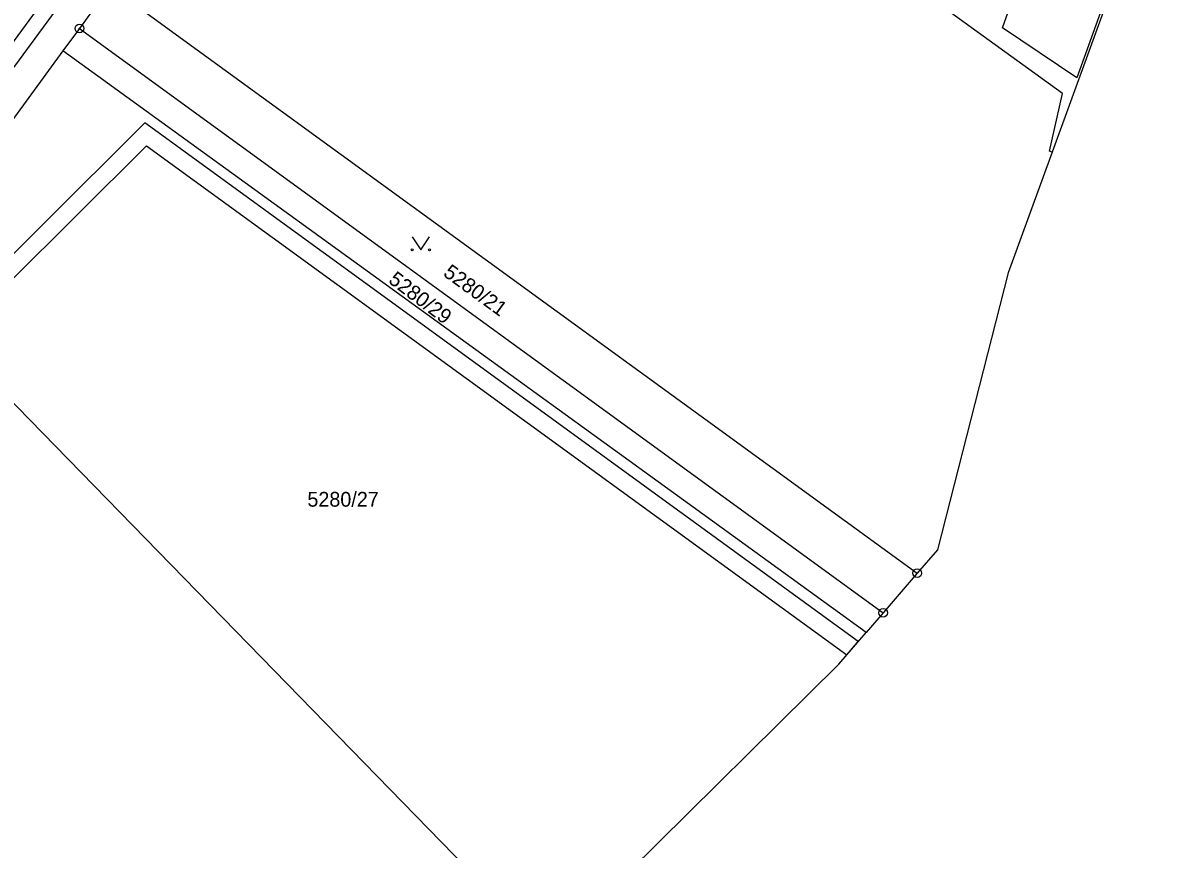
# Model space of a CAD drawing. Extents: x -644096 to -634268, y -1141430 to -1133463.
# Drawn here: x -637360 to -637229.7, y -1139805.7 to -1139710.6 of the extents above; entities that cross this region are included whole.
import ezdxf

# ---------------------------------------------------------------- set-up
doc = ezdxf.new("R2010")
doc.units = 0
for name, color, linetype in [('_CIVIL_CONSTRUCTION', 7, 'Continuous'), ('B_Hranice _3D', 7, 'Continuous'), ('svrsek_osa_sjezdy', 7, 'Continuous'), ('svrsek_osa_VRT', 7, 'Continuous'), ('terminal_VRT', 7, 'Continuous')]:
    doc.layers.add(name, color=color, linetype=linetype)

msp = doc.modelspace()

# ---------------------------------------------------------------- linework, layer by layer
at = {"layer": '_CIVIL_CONSTRUCTION'}
for centre, radius in [((-637353.45, -1139711.26), 0.5), ((-637353.45, -1139711.26), 0.0303), ((-637256.99, -1139773.92), 0.5), ((-637256.99, -1139773.92), 0.0303), ((-637260.92, -1139778.48), 0.5), ((-637260.92, -1139778.48), 0.0303)]:
    msp.add_circle(centre, radius, dxfattribs=at)
at = {"layer": 'B_Hranice _3D'}
msp.add_lwpolyline([(-637378.9, -1139741.57), (-637378.66, -1139741.81), (-637376.18, -1139744.34), (-637375.6, -1139743.73), (-637374.38, -1139744.54), (-637369.61, -1139748.52), (-637345.73, -1139724.75), (-637265.1, -1139783.33), (-637263.79, -1139781.8), (-637345.93, -1139722.13), (-637369.73, -1139745.82), (-637373.18, -1139742.94), (-637374.19, -1139742.29), (-637376.07, -1139741.09), (-637377.2, -1139740.02)], close=True, dxfattribs=at)
at = {"layer": 'svrsek_osa_sjezdy'}
msp.add_lwpolyline([(-637315.14, -1139735.23), (-637314.14, -1139736.73), (-637313.14, -1139735.23)], dxfattribs=at)
for centre in [(-637315.14, -1139736.73), (-637313.14, -1139736.73)]:
    msp.add_circle(centre, 0.1, dxfattribs=at)
at = {"layer": 'terminal_VRT'}
for p, q in [((-637229.7, -1139693.15), (-637241.47, -1139725.49)), ((-637349.93, -1139706.4), (-637353.45, -1139711.26)), ((-637349.93, -1139706.4), (-637256.99, -1139773.92)), ((-637353.45, -1139711.26), (-637355.34, -1139713.84)), ((-637353.45, -1139711.26), (-637260.92, -1139778.48)), ((-637355.34, -1139713.84), (-637363.63, -1139725.15)), ((-637241.47, -1139725.49), (-637246.52, -1139739.36)), ((-637246.52, -1139739.36), (-637254.67, -1139771.24)), ((-637254.67, -1139771.24), (-637256.99, -1139773.92)), ((-637256.99, -1139773.92), (-637260.92, -1139778.48)), ((-637260.92, -1139778.48), (-637262.87, -1139780.74))]:
    msp.add_line(p, q, dxfattribs=at)
for points in [[(-637608.03, -1139911.95), (-637608.2, -1139909.86), (-637585.73, -1139893.65), (-637552.9, -1139870.02), (-637519.63, -1139846.03), (-637486.56, -1139822.15), (-637453.81, -1139798.57), (-637435.12, -1139784.76), (-637420.63, -1139773.3), (-637399.74, -1139754.98), (-637390.1, -1139745.68), (-637373.78, -1139728.2), (-637370.48, -1139724.26), (-637362.19, -1139714.36), (-637357.96, -1139708.61), (-637345.2, -1139691.27), (-637338.03, -1139681.16), (-637319.25, -1139653.98), (-637318.56, -1139653.6), (-637317.63, -1139653.28), (-637316.49, -1139653.09)], [(-637608.03, -1139911.95), (-637584.8, -1139895.18), (-637551.87, -1139871.46), (-637518.59, -1139847.5), (-637485.32, -1139823.5), (-637471.35, -1139813.43), (-637452.81, -1139800.07), (-637434.04, -1139786.14), (-637419.39, -1139774.62), (-637398.57, -1139756.28), (-637388.95, -1139747), (-637373.51, -1139730.63), (-637367.84, -1139723.87), (-637360.78, -1139715.45), (-637358.13, -1139711.85), (-637343.69, -1139692.21), (-637336.55, -1139682.18), (-637316.49, -1139653.09)], [(-637241.47, -1139725.49), (-637241.76, -1139725.37), (-637240.27, -1139718.73), (-637254.66, -1139708.34), (-637255.04, -1139708.77), (-637277.26, -1139692.69), (-637276.91, -1139692.23), (-637286.53, -1139685.19), (-637287.57, -1139673.45), (-637301.01, -1139663.5), (-637310.12, -1139656.88), (-637309.96, -1139656.66), (-637311.41, -1139655.6), (-637313.25, -1139654.18), (-637313.54, -1139654.62), (-637313.8, -1139654.5), (-637313.32, -1139653.79), (-637313.95, -1139653.55)], [(-637247.2, -1139711.18), (-637243.2, -1139699.94), (-637239.78, -1139701.11), (-637238.97, -1139698.89), (-637232.92, -1139701.04), (-637238.64, -1139716.92), (-637247.2, -1139711.18)], [(-637262.87, -1139780.74), (-637280.56, -1139767.94), (-637355.34, -1139713.84)], [(-637361.46, -1139869.06), (-637424.13, -1139804.83), (-637366.6, -1139748.69), (-637299.93, -1139817)], [(-637299.93, -1139817), (-637290.22, -1139808.32), (-637266.04, -1139784.41), (-637262.87, -1139780.74)]]:
    msp.add_lwpolyline(points, dxfattribs=at)

# ---------------------------------------------------------------- texts
at = {"layer": 'svrsek_osa_VRT'}
for s, rotation, p in [('5280/21', 324, (-637311.67, -1139739.64)), ('5280/29', 323, (-637317.98, -1139740.43))]:
    msp.add_text(s, height=1.7, rotation=rotation, dxfattribs=at).set_placement(p)
msp.add_text('5280/27', height=1.7, dxfattribs=at).set_placement((-637327.2, -1139766.28))

doc.saveas('drawing.dxf')
